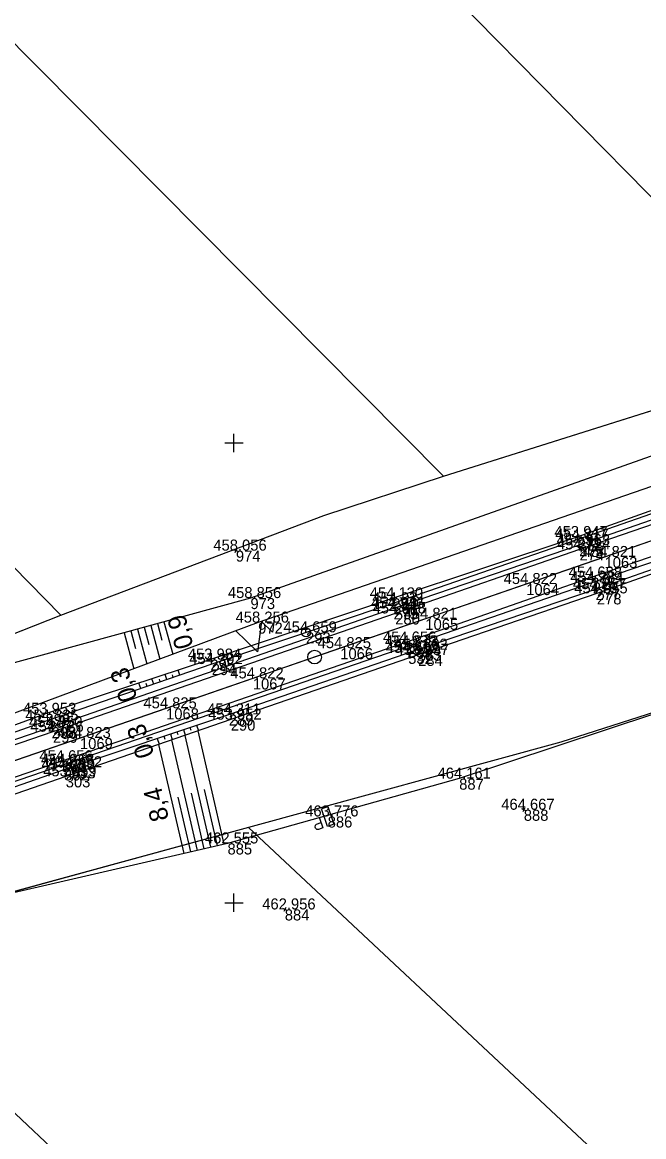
# Model space of a CAD drawing. Extents: x -776734 to -748832, y -1118122 to -976986.
# Drawn here: x -751423 to -751355.4, y -1114825.5 to -1114704.3 of the extents above; entities that cross this region are included whole.
import ezdxf

# ---------------------------------------------------------------- set-up
doc = ezdxf.new("R2010")
doc.units = 0
for name, color, linetype in [('KM_Hranice parcel', 7, 'Continuous'), ('Level 61 Křížky', 7, 'Continuous'), ('OSA', 7, 'Continuous'), ('SŽG Vrstva 1', 7, 'Continuous'), ('SŽG Vrstva 33', 7, 'Continuous'), ('SŽG Vrstva 4', 7, 'Continuous'), ('SŽG Vrstva 48', 7, 'Continuous'), ('SŽG Vrstva 49', 7, 'Continuous'), ('SŽG Vrstva 50', 7, 'Continuous'), ('SŽG Vrstva 53', 7, 'Continuous'), ('SŽG Vrstva 60', 7, 'Continuous'), ('SŽG Vrstva 61', 7, 'Continuous'), ('SŽG Vrstva 7', 7, 'Continuous')]:
    doc.layers.add(name, color=color, linetype=linetype)

msp = doc.modelspace()

# ---------------------------------------------------------------- linework, layer by layer
at = {"layer": 'KM_Hranice parcel'}
for p, q in [((-751439.38, -1114637.08), (-751337.18, -1114740.99)), ((-751377.2, -1114753.63), (-751465.92, -1114664.18)), ((-751418.82, -1114768.72), (-751493.26, -1114693.21)), ((-751377.2, -1114753.63), (-751337.18, -1114740.99)), ((-751460.63, -1114785.23), (-751418.82, -1114768.72)), ((-751398.43, -1114791.82), (-751443.69, -1114804.18))]:
    msp.add_line(p, q, dxfattribs=at)
for points in [[(-751418.82, -1114768.72), (-751390.21, -1114757.9), (-751377.2, -1114753.63)], [(-751347.57, -1114777.14), (-751364.44, -1114782.53), (-751398.43, -1114791.82)], [(-751142.55, -1115031.18), (-751218.16, -1114960.45), (-751279.89, -1114902.71), (-751362.71, -1114825.23), (-751398.43, -1114791.82)], [(-751443.69, -1114804.18), (-751399.31, -1114846.01), (-751301.43, -1114938.25), (-751247.36, -1114989.2), (-751162.62, -1115069.38)]]:
    msp.add_lwpolyline(points, dxfattribs=at)
at = {"layer": 'Level 61 Křížky'}
for p, q in [((-751400, -1114750), (-751400, -1114749)), ((-751401, -1114750), (-751399, -1114750)), ((-751400, -1114751), (-751400, -1114750)), ((-751400, -1114800), (-751400, -1114799)), ((-751401, -1114800), (-751399, -1114800)), ((-751400, -1114801), (-751400, -1114800))]:
    msp.add_line(p, q, dxfattribs=at)
at = {"layer": 'OSA'}
msp.add_line((-751305.6868, -1114743.777), (-751648.6661, -1114862.1099), dxfattribs=at)
at = {"layer": 'SŽG Vrstva 1'}
msp.add_lwpolyline([(-751350.401, -1114759.203), (-751359.686, -1114762.406), (-751368.209, -1114765.344), (-751379.178, -1114769.127), (-751388.436, -1114772.321), (-751397.944, -1114775.607), (-751407.383, -1114778.863), (-751416.742, -1114782.09), (-751426.633, -1114785.503), (-751435.883, -1114788.699), (-751445.473, -1114792.007), (-751455.331, -1114795.406), (-751464.93, -1114798.717), (-751474.392, -1114801.982), (-751484.022, -1114805.308), (-751487.237, -1114806.416), (-751493.406, -1114808.538)], dxfattribs=at)
at = {"layer": 'SŽG Vrstva 33'}
msp.add_lwpolyline([(-751389.1162, -1114791.4545), (-751389.8199, -1114791.6976), (-751390.4778, -1114789.7935), (-751389.7741, -1114789.5504)], close=True, dxfattribs=at)
for points in [[(-751390.7213, -1114790.6871), (-751390.3118, -1114791.8723)], [(-751390.8047, -1114792.0426), (-751390.9712, -1114792.0446), (-751391.1419, -1114791.8888), (-751391.178, -1114791.7844), (-751391.1415, -1114791.5517), (-751391.0069, -1114791.4576)], [(-751391.0069, -1114791.4576), (-751390.514, -1114791.2873)], [(-751390.3118, -1114791.8723), (-751390.8047, -1114792.0426)]]:
    msp.add_lwpolyline(points, dxfattribs=at)
at = {"layer": 'SŽG Vrstva 4'}
for points in [[(-751187.894, -1114700.58), (-751206.028, -1114707.041), (-751231.235, -1114715.596), (-751249.544, -1114721.971), (-751267.723, -1114728.471), (-751285.298, -1114734.541), (-751305.686, -1114741.509), (-751323.628, -1114747.668), (-751344.164, -1114754.785), (-751362.443, -1114761.123), (-751382.646, -1114767.996), (-751419.827, -1114780.907), (-751439.841, -1114787.752), (-751459.648, -1114794.565), (-751479.262, -1114801.395), (-751499.563, -1114808.301), (-751517.656, -1114814.613), (-751524.467, -1114817.135), (-751524.911, -1114817.646)], [(-751186.455, -1114705.269), (-751204.57, -1114711.262), (-751229.26, -1114719.967), (-751248.511, -1114726.389), (-751266.031, -1114732.591), (-751283.828, -1114738.73), (-751304.211, -1114745.766), (-751322.374, -1114751.898), (-751342.612, -1114758.897), (-751360.965, -1114765.168), (-751381.114, -1114772.121), (-751418.537, -1114784.997), (-751438.613, -1114791.912), (-751458.172, -1114798.656), (-751477.814, -1114805.419), (-751497.901, -1114812.476), (-751516.513, -1114818.688), (-751522.385, -1114820.606), (-751523.195, -1114820.521)], [(-751205.795, -1114707.603), (-751230.97, -1114716.264), (-751249.417, -1114722.675), (-751267.451, -1114728.869), (-751285.106, -1114734.872), (-751305.56, -1114741.936), (-751323.346, -1114748.135), (-751343.956, -1114755.234), (-751362.406, -1114761.583), (-751382.455, -1114768.543), (-751419.68, -1114781.407), (-751439.787, -1114788.305), (-751459.372, -1114795.057), (-751479.147, -1114801.881), (-751499.337, -1114808.873), (-751517.572, -1114815.159), (-751524.911, -1114817.646)], [(-751204.677, -1114710.75), (-751229.564, -1114719.281), (-751248.527, -1114725.936), (-751266.247, -1114732.037), (-751284.071, -1114738.15), (-751304.213, -1114745.084), (-751322.473, -1114751.338), (-751342.638, -1114758.269), (-751361.135, -1114764.639), (-751381.339, -1114771.707), (-751418.714, -1114784.623), (-751438.728, -1114791.466), (-751458.255, -1114798.22), (-751477.955, -1114804.997), (-751498.184, -1114811.907), (-751516.629, -1114818.238), (-751523.195, -1114820.521)]]:
    msp.add_lwpolyline(points, dxfattribs=at)
at = {"layer": 'SŽG Vrstva 48'}
for p, q in [((-751409.776, -1114770.04), (-751409.265, -1114771.904)), ((-751409.052, -1114769.842), (-751408.049, -1114773.505)), ((-751408.329, -1114769.644), (-751407.836, -1114771.444)), ((-751407.606, -1114769.446), (-751406.638, -1114772.981)), ((-751411.946, -1114770.635), (-751410.873, -1114774.553)), ((-751411.222, -1114770.437), (-751410.695, -1114772.364)), ((-751410.499, -1114770.239), (-751409.461, -1114774.029)), ((-751405.8888, -1114775.2466), (-751406.0638, -1114774.7146)), ((-751410.1428, -1114776.7155), (-751410.3385, -1114776.1205)), ((-751409.4338, -1114776.4707), (-751409.5299, -1114776.1784)), ((-751408.7248, -1114776.2259), (-751408.9136, -1114775.6519)), ((-751408.0158, -1114775.981), (-751408.1085, -1114775.6993)), ((-751407.3068, -1114775.7362), (-751407.4887, -1114775.1833)), ((-751406.5978, -1114775.4914), (-751406.687, -1114775.2202)), ((-751404.7802, -1114780.9403), (-751404.679, -1114781.244)), ((-751404.0687, -1114780.7032), (-751403.8684, -1114781.3039)), ((-751408.3378, -1114782.1261), (-751408.1245, -1114782.7659)), ((-751407.6262, -1114781.8889), (-751407.5207, -1114782.2056)), ((-751406.9147, -1114781.6518), (-751406.7058, -1114782.2786)), ((-751406.2032, -1114781.4146), (-751406.0998, -1114781.7248)), ((-751405.4917, -1114781.1775), (-751405.2871, -1114781.7913)), ((-751402.5054, -1114793.9751), (-751405.3117, -1114781.7997)), ((-751401.0438, -1114793.6382), (-751403.8853, -1114781.3097)), ((-751405.4288, -1114794.6488), (-751408.1645, -1114782.7796)), ((-751403.9671, -1114794.312), (-751406.7381, -1114782.2897)), ((-751403.2363, -1114794.1435), (-751404.6306, -1114788.0941)), ((-751401.7746, -1114793.8066), (-751403.1866, -1114787.6807)), ((-751404.698, -1114794.4804), (-751406.0746, -1114788.5075))]:
    msp.add_line(p, q, dxfattribs=at)
at = {"layer": 'SŽG Vrstva 49'}
for p, q in [((-751399.5612, -1114761.8194), (-751400.0108, -1114761.6006)), ((-751399.6766, -1114761.4852), (-751399.8954, -1114761.9348)), ((-751368.2442, -1114790.0055), (-751368.6938, -1114789.7865)), ((-751368.3595, -1114789.6712), (-751368.5785, -1114790.1208)), ((-751394.2413, -1114800.8435), (-751394.6907, -1114800.6245)), ((-751394.3565, -1114800.5093), (-751394.5755, -1114800.9587))]:
    msp.add_line(p, q, dxfattribs=at)
for points in [[(-751234.949, -1114713.279), (-751245.481, -1114717.135), (-751281.469, -1114726.527), (-751304.183, -1114733.326), (-751349.012, -1114749.456), (-751398.203, -1114766.871), (-751445.795, -1114779.905), (-751491.917, -1114801.089), (-751522.469, -1114813.154), (-751523.879, -1114811.232), (-751530.057, -1114804.525)], [(-751231.525, -1114714.481), (-751249.638, -1114721.458), (-751267.891, -1114727.816), (-751285.514, -1114733.952), (-751305.908, -1114740.796), (-751324.002, -1114747.035), (-751344.265, -1114754.112), (-751362.586, -1114760.516), (-751382.595, -1114767.438), (-751402.409, -1114774.045), (-751420.234, -1114780.2), (-751439.893, -1114787.152), (-751459.921, -1114794.045), (-751479.467, -1114800.491), (-751499.785, -1114807.5), (-751517.869, -1114814.102), (-751523.111, -1114815.97), (-751524.209, -1114815.639), (-751526.184, -1114811.436)], [(-751244.9, -1114718.575), (-751249.937, -1114720.628), (-751268.48, -1114726.929), (-751276.661, -1114729.623), (-751285.758, -1114733.326), (-751305.984, -1114740.165), (-751324.128, -1114746.656), (-751344.388, -1114753.731), (-751362.684, -1114760.234), (-751382.771, -1114766.903), (-751402.562, -1114773.563), (-751420.499, -1114779.462), (-751440.12, -1114786.635), (-751460.286, -1114793.369), (-751479.705, -1114799.993), (-751499.94, -1114807.004), (-751518.245, -1114813.43), (-751522.739, -1114814.822), (-751523.674, -1114814.114), (-751524.925, -1114811.322)], [(-751523.899, -1114821.949), (-751516.26, -1114819.366), (-751497.387, -1114813.062), (-751477.616, -1114806.13), (-751458.015, -1114799.124), (-751438.432, -1114792.474), (-751418.478, -1114785.506), (-751400.555, -1114779.532), (-751380.096, -1114772.486), (-751360.669, -1114765.898), (-751342.469, -1114759.505), (-751322.286, -1114752.456), (-751304.11, -1114746.299), (-751283.779, -1114739.207), (-751265.74, -1114733.22), (-751248.287, -1114727.037), (-751240.07, -1114724.297)], [(-751204.754, -1114724.609), (-751227.195, -1114725.505), (-751238.195, -1114726.494), (-751253.205, -1114735.378), (-751297.853, -1114756.709), (-751332.903, -1114772.385), (-751375.498, -1114786.511), (-751400.696, -1114793.558), (-751443.206, -1114803.356), (-751482.539, -1114812.284)], [(-751240.236, -1114725.654), (-751248.02, -1114728.046), (-751265.488, -1114734.037), (-751283.474, -1114739.989), (-751303.76, -1114746.769), (-751322.174, -1114753.101), (-751342.488, -1114759.998), (-751360.52, -1114766.361), (-751379.963, -1114773.044), (-751400.343, -1114780.093), (-751418.294, -1114786.259), (-751438.171, -1114793.174), (-751457.682, -1114799.957), (-751477.222, -1114807.057), (-751497.375, -1114813.972), (-751516.217, -1114820.454), (-751522.915, -1114822.926), (-751523.899, -1114821.949)], [(-751276.661, -1114729.623), (-751280.138, -1114730.299), (-751302.673, -1114736.54), (-751347.758, -1114752.369), (-751397.367, -1114769.54), (-751443.606, -1114786.702), (-751459.316, -1114792.112), (-751460.286, -1114793.369)]]:
    msp.add_lwpolyline(points, dxfattribs=at)
at = {"layer": 'SŽG Vrstva 50'}
msp.add_lwpolyline([(-751395.5829, -1114768.917), (-751395.803, -1114770.5796), (-751397.001, -1114769.406), (-751397.4412, -1114772.7311), (-751399.8371, -1114770.3839)], dxfattribs=at)
at = {"layer": 'SŽG Vrstva 53'}
for points in [[(-751615.07, -1114840.52), (-751596.62, -1114835), (-751572.02, -1114827.5), (-751551.31, -1114808.23), (-751526.51, -1114811.39), (-751501.68, -1114801.88), (-751460.63, -1114785.23), (-751418.82, -1114768.72), (-751390.21, -1114757.9), (-751377.2, -1114753.63), (-751337.18, -1114740.99), (-751293.44, -1114727.24), (-751276.39, -1114722.19), (-751236.9, -1114707.02), (-751193.03, -1114664.28), (-751178.42, -1114675.26), (-751174.34, -1114678.03), (-751162.9, -1114674.22), (-751118.39, -1114659.47), (-751098.21, -1114652.66), (-751091.59, -1114651.24)], [(-751347.57, -1114777.14), (-751364.44, -1114782.53), (-751398.43, -1114791.82), (-751443.69, -1114804.18), (-751468.72, -1114811.03), (-751492.77, -1114816.96), (-751522.38, -1114824.27), (-751521.19, -1114833.04), (-751530.17, -1114829.56), (-751569.13, -1114845.24), (-751609.21, -1114861.38)]]:
    msp.add_lwpolyline(points, dxfattribs=at)
at = {"layer": 'SŽG Vrstva 60'}
for p, q in [((-751362.684, -1114760.234), (-751362.684, -1114760.234)), ((-751362.586, -1114760.516), (-751362.586, -1114760.516)), ((-751362.443, -1114761.123), (-751362.443, -1114761.123)), ((-751362.406, -1114761.583), (-751362.406, -1114761.583)), ((-751399.786, -1114761.71), (-751399.786, -1114761.71)), ((-751359.686, -1114762.406), (-751359.686, -1114762.406)), ((-751361.135, -1114764.639), (-751361.135, -1114764.639)), ((-751360.965, -1114765.168), (-751360.965, -1114765.168)), ((-751368.209, -1114765.344), (-751368.209, -1114765.344)), ((-751360.669, -1114765.898), (-751360.669, -1114765.898)), ((-751360.52, -1114766.361), (-751360.52, -1114766.361)), ((-751398.203, -1114766.871), (-751398.203, -1114766.871)), ((-751382.771, -1114766.903), (-751382.771, -1114766.903)), ((-751382.595, -1114767.438), (-751382.595, -1114767.438)), ((-751382.646, -1114767.996), (-751382.646, -1114767.996)), ((-751382.455, -1114768.543), (-751382.455, -1114768.543)), ((-751397.367, -1114769.54), (-751397.367, -1114769.54)), ((-751379.178, -1114769.127), (-751379.178, -1114769.127)), ((-751392.155, -1114770.598), (-751392.155, -1114770.598)), ((-751388.436, -1114772.321), (-751388.436, -1114772.321)), ((-751381.339, -1114771.707), (-751381.339, -1114771.707)), ((-751381.114, -1114772.121), (-751381.114, -1114772.121)), ((-751380.096, -1114772.486), (-751380.096, -1114772.486)), ((-751402.562, -1114773.563), (-751402.562, -1114773.563)), ((-751381.041, -1114772.829), (-751381.041, -1114772.829)), ((-751379.963, -1114773.044), (-751379.963, -1114773.044)), ((-751402.409, -1114774.045), (-751402.409, -1114774.045)), ((-751397.944, -1114775.607), (-751397.944, -1114775.607)), ((-751420.499, -1114779.462), (-751420.499, -1114779.462)), ((-751407.383, -1114778.863), (-751407.383, -1114778.863)), ((-751400.555, -1114779.532), (-751400.555, -1114779.532)), ((-751420.234, -1114780.2), (-751420.234, -1114780.2)), ((-751419.827, -1114780.907), (-751419.827, -1114780.907)), ((-751400.343, -1114780.093), (-751400.343, -1114780.093)), ((-751419.68, -1114781.407), (-751419.68, -1114781.407)), ((-751416.742, -1114782.09), (-751416.742, -1114782.09)), ((-751418.714, -1114784.623), (-751418.714, -1114784.623)), ((-751418.537, -1114784.997), (-751418.537, -1114784.997)), ((-751418.478, -1114785.506), (-751418.478, -1114785.506)), ((-751417.706, -1114785.273), (-751417.706, -1114785.273)), ((-751418.294, -1114786.259), (-751418.294, -1114786.259)), ((-751375.498, -1114786.511), (-751375.498, -1114786.511)), ((-751389.797, -1114790.624), (-751389.797, -1114790.624)), ((-751368.469, -1114789.896), (-751368.469, -1114789.896)), ((-751400.696, -1114793.558), (-751400.696, -1114793.558)), ((-751394.466, -1114800.734), (-751394.466, -1114800.734))]:
    msp.add_line(p, q, dxfattribs=at)
at = {"layer": 'SŽG Vrstva 7'}
for p, q in [((-751392.1077, -1114770.5817), (-751392.2023, -1114770.6143)), ((-751380.8779, -1114773.3017), (-751381.2041, -1114772.3563)), ((-751380.5683, -1114772.6659), (-751381.5137, -1114772.9921)), ((-751417.2333, -1114785.1099), (-751418.1787, -1114785.4361)), ((-751417.5429, -1114785.7457), (-751417.8691, -1114784.8003))]:
    msp.add_line(p, q, dxfattribs=at)
for centre, radius in [((-751392.155, -1114770.598), 0.5), ((-751391.2263, -1114773.2853), 0.75)]:
    msp.add_circle(centre, radius, dxfattribs=at)

# ---------------------------------------------------------------- texts
at = {"layer": 'SŽG Vrstva 48'}
for s, rotation, p in [('0,9', 105.316018, (-751404.3804, -1114772.0919)), ('0,3', 108.204654, (-751410.4613, -1114777.775)), ('0,3', 108.43399, (-751408.6298, -1114783.8972)), ('8,4', 103.957116, (-751407.0528, -1114790.8935))]:
    msp.add_text(s, height=2, rotation=rotation, dxfattribs=at).set_placement(p)
at = {"layer": 'SŽG Vrstva 60'}
for s, p in [('271', (-751362.684, -1114761.434)), ('272', (-751362.586, -1114761.716)), ('273', (-751362.443, -1114762.323)), ('274', (-751362.406, -1114762.783)), ('974', (-751399.786, -1114762.91)), ('1063', (-751359.686, -1114763.606)), ('275', (-751361.135, -1114765.839)), ('276', (-751360.965, -1114766.368)), ('1064', (-751368.209, -1114766.544)), ('277', (-751360.669, -1114767.098)), ('278', (-751360.52, -1114767.561)), ('973', (-751398.203, -1114768.071)), ('292', (-751382.771, -1114768.103)), ('291', (-751382.595, -1114768.638)), ('279', (-751382.646, -1114769.196)), ('280', (-751382.455, -1114769.743)), ('972', (-751397.367, -1114770.74)), ('1065', (-751379.178, -1114770.327)), ('293', (-751392.155, -1114771.798)), ('1066', (-751388.436, -1114773.521)), ('281', (-751381.339, -1114772.907)), ('282', (-751381.114, -1114773.321)), ('283', (-751380.096, -1114773.686)), ('295', (-751402.562, -1114774.763)), ('532', (-751381.041, -1114774.029)), ('284', (-751379.963, -1114774.244)), ('294', (-751402.409, -1114775.245)), ('1067', (-751397.944, -1114776.807)), ('296', (-751420.499, -1114780.662)), ('1068', (-751407.383, -1114780.063)), ('289', (-751400.555, -1114780.732)), ('297', (-751420.234, -1114781.4)), ('298', (-751419.827, -1114782.107)), ('290', (-751400.343, -1114781.293)), ('299', (-751419.68, -1114782.607)), ('1069', (-751416.742, -1114783.29)), ('300', (-751418.714, -1114785.823)), ('301', (-751418.537, -1114786.197)), ('302', (-751418.478, -1114786.706)), ('533', (-751417.706, -1114786.473)), ('303', (-751418.294, -1114787.459)), ('887', (-751375.498, -1114787.711)), ('886', (-751389.797, -1114791.824)), ('888', (-751368.469, -1114791.096)), ('885', (-751400.696, -1114794.758)), ('884', (-751394.466, -1114801.934))]:
    msp.add_text(s, height=1.2, dxfattribs=at).set_placement(p)
at = {"layer": 'SŽG Vrstva 61'}
for s, p in [('453.947', (-751365.1359, -1114760.234)), ('454.317', (-751365.0379, -1114760.516)), ('454.363', (-751364.8949, -1114761.123)), ('454.724', (-751364.857, -1114761.583)), ('458.056', (-751402.2379, -1114761.71)), ('454.821', (-751362.0434, -1114762.406)), ('454.688', (-751363.5887, -1114764.639)), ('454.284', (-751363.416, -1114765.168)), ('454.822', (-751370.6572, -1114765.344)), ('454.257', (-751363.1209, -1114765.898)), ('454.055', (-751362.9761, -1114766.361)), ('458.856', (-751400.6549, -1114766.871)), ('454.130', (-751385.222, -1114766.903)), ('454.331', (-751384.9524, -1114767.438)), ('454.346', (-751385.0979, -1114767.996)), ('454.688', (-751384.9087, -1114768.543)), ('458.256', (-751399.8189, -1114769.54)), ('454.821', (-751381.5354, -1114769.127)), ('454.659', (-751394.6087, -1114770.598)), ('454.825', (-751390.8921, -1114772.321)), ('454.656', (-751383.7909, -1114771.707)), ('454.373', (-751383.5659, -1114772.121)), ('454.302', (-751382.5442, -1114772.486)), ('453.984', (-751405.013, -1114773.563)), ('454.462', (-751383.4892, -1114772.829)), ('453.997', (-751382.4149, -1114773.044)), ('454.302', (-751404.8572, -1114774.045)), ('454.822', (-751400.3922, -1114775.607)), ('453.953', (-751422.9509, -1114779.462)), ('454.825', (-751409.8391, -1114778.863)), ('454.311', (-751402.9124, -1114779.532)), ('454.335', (-751422.6901, -1114780.2)), ('454.350', (-751422.278, -1114780.907)), ('453.952', (-751402.7912, -1114780.093)), ('454.736', (-751422.1319, -1114781.407)), ('454.823', (-751419.1939, -1114782.09)), ('454.656', (-751421.1659, -1114784.623)), ('454.368', (-751420.9907, -1114784.997)), ('454.280', (-751420.929, -1114785.506)), ('454.492', (-751420.1542, -1114785.273)), ('453.959', (-751420.7477, -1114786.259)), ('464.161', (-751377.8554, -1114786.511)), ('463.776', (-751392.2489, -1114790.624)), ('464.667', (-751370.9209, -1114789.896)), ('462.555', (-751403.1521, -1114793.558)), ('462.956', (-751396.9179, -1114800.734))]:
    msp.add_text(s, height=1.2, dxfattribs=at).set_placement(p)

doc.saveas('drawing.dxf')
